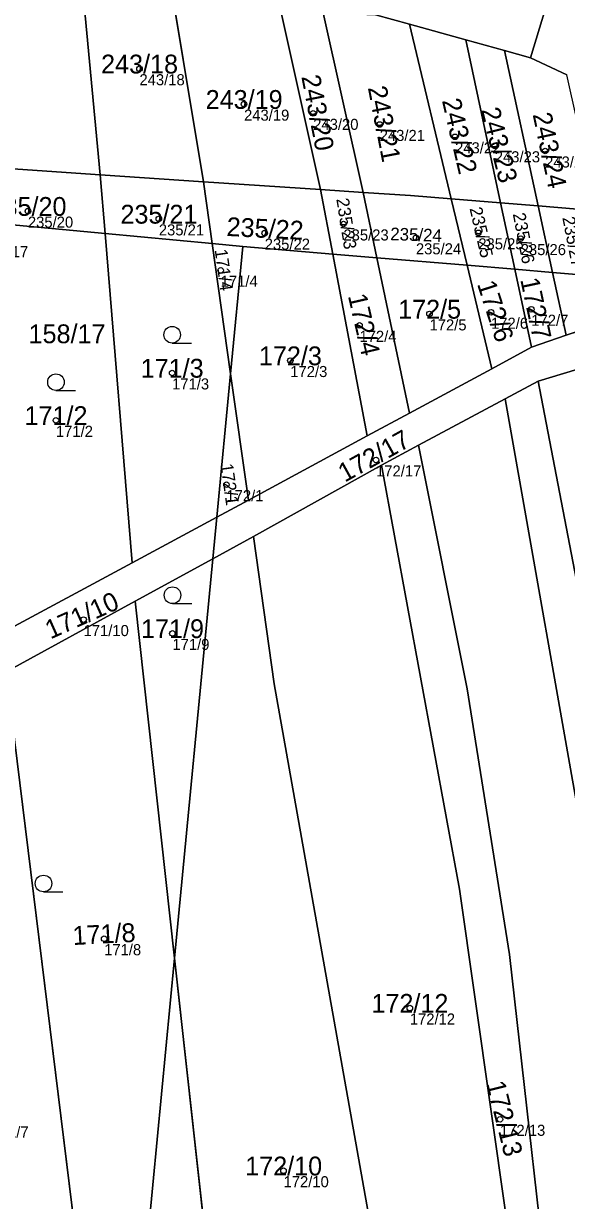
# Model space of a CAD drawing. Extents: x -603967 to -594699, y -1179315 to -1165625.
# Drawn here: x -597577.8 to -597528.8, y -1172739.7 to -1172633.4 of the extents above; entities that cross this region are included whole.
import ezdxf

# ---------------------------------------------------------------- set-up
doc = ezdxf.new("R2010")
doc.units = 0
for name, color, linetype in [('Definiční body', 7, 'Continuous'), ('Hranice parcel', 7, 'Continuous'), ('Parcelní čísla', 7, 'Continuous'), ('Polygon budovy', 7, 'Continuous'), ('Polygon parcely', 7, 'Continuous'), ('Značky kultur', 7, 'Continuous')]:
    doc.layers.add(name, color=color, linetype=linetype)

msp = doc.modelspace()

# ---------------------------------------------------------------- linework, layer by layer
at = {"layer": 'Definiční body'}
for centre in [(-597567.35, -1172637.51994), (-597557.9, -1172640.71994), (-597551.65, -1172641.54994), (-597545.64, -1172642.54994), (-597538.83, -1172643.66994), (-597535.24, -1172644.47994), (-597530.69, -1172644.94994), (-597577.43, -1172650.37994), (-597565.6, -1172651.07994), (-597548.92, -1172651.53994), (-597556.03, -1172652.36994), (-597536.73, -1172652.33994), (-597542.37, -1172652.78994), (-597532.9, -1172652.85994), (-597560.01, -1172655.71994), (-597541.14, -1172659.65994), (-597535.58, -1172659.50994), (-597531.94, -1172659.23994), (-597547.47, -1172660.68994), (-597553.72, -1172663.86994), (-597564.4, -1172664.98994), (-597574.9, -1172669.26994), (-597545.97, -1172672.84994), (-597559.49, -1172675.07994), (-597572.4, -1172687.25994), (-597564.37, -1172688.50994), (-597570.54, -1172716.07994), (-597542.92, -1172722.33994), (-597534.77, -1172732.38994), (-597554.33, -1172737.02994)]:
    msp.add_circle(centre, 0.25, dxfattribs=at)
at = {"layer": 'Hranice parcel'}
for p, q in [((-597570.89, -1172647.09), (-597573.46, -1172619.88)), ((-597561.56, -1172647.72), (-597565.22, -1172625.8)), ((-597550.99, -1172648.43), (-597554.86, -1172631.05)), ((-597547.15, -1172648.68), (-597550.76, -1172632.47)), ((-597546.01, -1172632.66), (-597542.96, -1172633.5)), ((-597542.96, -1172633.5), (-597537.87, -1172634.91)), ((-597539.17, -1172649.27), (-597542.96, -1172633.5)), ((-597537.87, -1172634.91), (-597534.36, -1172635.88)), ((-597534.73, -1172649.63), (-597537.87, -1172634.91)), ((-597534.36, -1172635.88), (-597532, -1172636.53)), ((-597531.32, -1172649.91), (-597534.36, -1172635.88)), ((-597532, -1172636.53), (-597528.73, -1172638.07)), ((-597570.89, -1172647.09), (-597582.75, -1172646.29)), ((-597570.45, -1172652.4), (-597570.89, -1172647.09)), ((-597561.56, -1172647.72), (-597570.89, -1172647.09)), ((-597550.99, -1172648.43), (-597561.56, -1172647.72)), ((-597560.77, -1172653.3), (-597561.56, -1172647.72)), ((-597549.88, -1172654.25), (-597550.99, -1172648.43)), ((-597547.15, -1172648.68), (-597550.99, -1172648.43)), ((-597545.91, -1172654.58), (-597547.15, -1172648.68)), ((-597537.74, -1172655.27), (-597539.17, -1172649.27)), ((-597534.73, -1172649.63), (-597539.17, -1172649.27)), ((-597533.44, -1172655.63), (-597534.73, -1172649.63)), ((-597531.32, -1172649.91), (-597534.73, -1172649.63)), ((-597530.02, -1172655.92), (-597531.32, -1172649.91)), ((-597525.98, -1172650.35), (-597531.32, -1172649.91)), ((-597570.45, -1172652.4), (-597580.45, -1172651.47)), ((-597568.01, -1172682.14), (-597570.45, -1172652.4)), ((-597560.77, -1172653.3), (-597570.45, -1172652.4)), ((-597559.12, -1172665.06), (-597560.77, -1172653.3)), ((-597558.01, -1172653.56), (-597560.77, -1172653.3)), ((-597559.12, -1172665.06), (-597558.01, -1172653.56)), ((-597549.88, -1172654.25), (-597558.01, -1172653.56)), ((-597545.91, -1172654.58), (-597549.88, -1172654.25)), ((-597546.76, -1172670.68), (-597549.88, -1172654.25)), ((-597542.96, -1172668.63), (-597545.91, -1172654.58)), ((-597537.74, -1172655.27), (-597545.91, -1172654.58)), ((-597535.51, -1172664.61), (-597537.74, -1172655.27)), ((-597533.44, -1172655.63), (-597537.74, -1172655.27)), ((-597531.93, -1172662.65), (-597533.44, -1172655.63)), ((-597530.02, -1172655.92), (-597533.44, -1172655.63)), ((-597528.79, -1172661.59), (-597530.02, -1172655.92)), ((-597524.64, -1172656.37), (-597530.02, -1172655.92)), ((-597528.79, -1172661.59), (-597523.85, -1172659.93)), ((-597531.93, -1172662.65), (-597528.79, -1172661.59)), ((-597535.51, -1172664.61), (-597531.93, -1172662.65)), ((-597559.12, -1172665.06), (-597560.36, -1172678.01)), ((-597557.51, -1172676.47), (-597559.12, -1172665.06)), ((-597542.96, -1172668.63), (-597535.51, -1172664.61)), ((-597526.75, -1172664.34), (-597531.33, -1172665.74)), ((-597531.33, -1172665.74), (-597534.3, -1172667.32)), ((-597534.3, -1172667.32), (-597542.15, -1172671.52)), ((-597546.76, -1172670.68), (-597542.96, -1172668.63)), ((-597557.51, -1172676.47), (-597546.76, -1172670.68)), ((-597542.15, -1172671.52), (-597545.49, -1172673.32)), ((-597545.49, -1172673.32), (-597557.04, -1172679.77)), ((-597560.36, -1172678.01), (-597557.51, -1172676.47)), ((-597568.01, -1172682.14), (-597560.36, -1172678.01)), ((-597560.72, -1172681.78), (-597560.36, -1172678.01)), ((-597557.04, -1172679.77), (-597560.72, -1172681.78)), ((-597579.81, -1172688.5), (-597568.01, -1172682.14)), ((-597560.72, -1172681.78), (-597567.75, -1172685.61)), ((-597564.18, -1172717.82), (-597560.72, -1172681.78)), ((-597567.75, -1172685.61), (-597579.38, -1172691.97)), ((-597564.18, -1172717.82), (-597567.75, -1172685.61)), ((-597570.19, -1172766.78), (-597579.38, -1172691.97)), ((-597568.89, -1172766.96), (-597564.18, -1172717.82)), ((-597558.57, -1172768.37), (-597564.18, -1172717.82))]:
    msp.add_line(p, q, dxfattribs=at)
for points in [[(-597532, -1172636.53), (-597528.84, -1172626.09), (-597533.67, -1172624.67), (-597534.55, -1172627.67), (-597543.61, -1172625.02), (-597546.01, -1172632.66)], [(-597539.17, -1172649.27), (-597542.86, -1172648.97), (-597547.15, -1172648.68)], [(-597517.67, -1172773.97), (-597518.51, -1172737.65), (-597523.21, -1172707.85), (-597531.33, -1172665.74)], [(-597522.87, -1172773.26), (-597522.28, -1172768.57), (-597522.52, -1172739.46), (-597526.98, -1172708.75), (-597534.3, -1172667.32)], [(-597529.06, -1172772.42), (-597529.67, -1172755.13), (-597533.92, -1172717.49), (-597537.73, -1172693.52), (-597542.15, -1172671.52)], [(-597532.83, -1172771.9), (-597533.15, -1172757.5), (-597534.21, -1172741.19), (-597538.43, -1172711.6), (-597545.49, -1172673.32)], [(-597546.46, -1172770.03), (-597545.76, -1172762.74), (-597546.31, -1172742.82), (-597555.17, -1172693.06), (-597557.04, -1172679.77)]]:
    msp.add_lwpolyline(points, dxfattribs=at)
at = {"layer": 'Polygon budovy'}
msp.add_lwpolyline([(-597543.61, -1172625.02), (-597546.01, -1172632.66), (-597542.96, -1172633.5), (-597537.87, -1172634.91), (-597534.36, -1172635.88), (-597532, -1172636.53), (-597528.84, -1172626.09), (-597533.67, -1172624.67), (-597534.55, -1172627.67)], close=True, dxfattribs=at)
at = {"layer": 'Polygon parcely'}
msp.add_lwpolyline([(-597519.44, -1172571.44), (-597536.12, -1172570.19), (-597536.3, -1172563.66), (-597547.35, -1172560.67), (-597552.42, -1172571.82), (-597555.47, -1172583.96), (-597561.37, -1172628.12), (-597554.86, -1172631.05), (-597551.91, -1172632.41), (-597550.76, -1172632.47), (-597546.01, -1172632.66), (-597543.61, -1172625.02), (-597534.55, -1172627.67), (-597533.67, -1172624.67), (-597528.84, -1172626.09), (-597532, -1172636.53), (-597528.73, -1172638.07)], dxfattribs=at)
for points in [[(-597570.89, -1172647.09), (-597573.46, -1172619.88), (-597578.23, -1172616.23), (-597586.09, -1172601.2), (-597582.75, -1172646.29)], [(-597561.56, -1172647.72), (-597565.22, -1172625.8), (-597573.46, -1172619.88), (-597570.89, -1172647.09)], [(-597543.61, -1172625.02), (-597546.01, -1172632.66), (-597542.96, -1172633.5), (-597537.87, -1172634.91), (-597534.36, -1172635.88), (-597532, -1172636.53), (-597528.84, -1172626.09), (-597533.67, -1172624.67), (-597534.55, -1172627.67)], [(-597550.99, -1172648.43), (-597554.86, -1172631.05), (-597561.37, -1172628.12), (-597565.22, -1172625.8), (-597561.56, -1172647.72)], [(-597547.15, -1172648.68), (-597550.76, -1172632.47), (-597551.91, -1172632.41), (-597554.86, -1172631.05), (-597550.99, -1172648.43)], [(-597539.17, -1172649.27), (-597542.96, -1172633.5), (-597546.01, -1172632.66), (-597550.76, -1172632.47), (-597547.15, -1172648.68), (-597542.86, -1172648.97)], [(-597534.73, -1172649.63), (-597537.87, -1172634.91), (-597542.96, -1172633.5), (-597539.17, -1172649.27)], [(-597531.32, -1172649.91), (-597534.36, -1172635.88), (-597537.87, -1172634.91), (-597534.73, -1172649.63)], [(-597531.32, -1172649.91), (-597525.98, -1172650.35), (-597528.73, -1172638.07), (-597532, -1172636.53), (-597534.36, -1172635.88)], [(-597570.89, -1172647.09), (-597582.75, -1172646.29), (-597582.41, -1172651.45), (-597580.45, -1172651.47), (-597570.45, -1172652.4)], [(-597560.77, -1172653.3), (-597561.56, -1172647.72), (-597570.89, -1172647.09), (-597570.45, -1172652.4)], [(-597550.99, -1172648.43), (-597561.56, -1172647.72), (-597560.77, -1172653.3), (-597558.01, -1172653.56), (-597549.88, -1172654.25)], [(-597545.91, -1172654.58), (-597547.15, -1172648.68), (-597550.99, -1172648.43), (-597549.88, -1172654.25)], [(-597542.86, -1172648.97), (-597547.15, -1172648.68), (-597545.91, -1172654.58), (-597537.74, -1172655.27), (-597539.17, -1172649.27)], [(-597533.44, -1172655.63), (-597534.73, -1172649.63), (-597539.17, -1172649.27), (-597537.74, -1172655.27)], [(-597530.02, -1172655.92), (-597531.32, -1172649.91), (-597534.73, -1172649.63), (-597533.44, -1172655.63)], [(-597525.98, -1172650.35), (-597531.32, -1172649.91), (-597530.02, -1172655.92), (-597524.64, -1172656.37)], [(-597568.01, -1172682.14), (-597570.45, -1172652.4), (-597580.45, -1172651.47), (-597581.62, -1172663.59), (-597579.81, -1172688.5)], [(-597560.36, -1172678.01), (-597559.12, -1172665.06), (-597560.77, -1172653.3), (-597570.45, -1172652.4), (-597568.01, -1172682.14)], [(-597558.01, -1172653.56), (-597560.77, -1172653.3), (-597559.12, -1172665.06)], [(-597546.76, -1172670.68), (-597549.88, -1172654.25), (-597558.01, -1172653.56), (-597559.12, -1172665.06), (-597557.51, -1172676.47)], [(-597542.96, -1172668.63), (-597545.91, -1172654.58), (-597549.88, -1172654.25), (-597546.76, -1172670.68)], [(-597535.51, -1172664.61), (-597537.74, -1172655.27), (-597545.91, -1172654.58), (-597542.96, -1172668.63)], [(-597531.93, -1172662.65), (-597533.44, -1172655.63), (-597537.74, -1172655.27), (-597535.51, -1172664.61)], [(-597528.79, -1172661.59), (-597530.02, -1172655.92), (-597533.44, -1172655.63), (-597531.93, -1172662.65)], [(-597524.64, -1172656.37), (-597530.02, -1172655.92), (-597528.79, -1172661.59), (-597523.85, -1172659.93)], [(-597557.04, -1172679.77), (-597545.49, -1172673.32), (-597542.15, -1172671.52), (-597534.3, -1172667.32), (-597531.33, -1172665.74), (-597526.75, -1172664.34), (-597521.31, -1172662.67), (-597521.86, -1172659.19), (-597523.85, -1172659.93), (-597528.79, -1172661.59), (-597531.93, -1172662.65), (-597535.51, -1172664.61), (-597542.96, -1172668.63), (-597546.76, -1172670.68), (-597557.51, -1172676.47), (-597560.36, -1172678.01), (-597560.72, -1172681.78)], [(-597557.51, -1172676.47), (-597559.12, -1172665.06), (-597560.36, -1172678.01)], [(-597517.67, -1172773.97), (-597513.43, -1172774.55), (-597512.99, -1172772.07), (-597513.68, -1172737.28), (-597519.7, -1172703.49), (-597526.75, -1172664.34), (-597531.33, -1172665.74), (-597523.21, -1172707.85), (-597518.51, -1172737.65)], [(-597517.67, -1172773.97), (-597518.51, -1172737.65), (-597523.21, -1172707.85), (-597531.33, -1172665.74), (-597534.3, -1172667.32), (-597526.98, -1172708.75), (-597522.52, -1172739.46), (-597522.28, -1172768.57), (-597522.87, -1172773.26)], [(-597534.3, -1172667.32), (-597542.15, -1172671.52), (-597537.73, -1172693.52), (-597533.92, -1172717.49), (-597529.67, -1172755.13), (-597529.06, -1172772.42), (-597522.87, -1172773.26), (-597522.28, -1172768.57), (-597522.52, -1172739.46), (-597526.98, -1172708.75)], [(-597542.15, -1172671.52), (-597545.49, -1172673.32), (-597538.43, -1172711.6), (-597534.21, -1172741.19), (-597533.15, -1172757.5), (-597532.83, -1172771.9), (-597529.06, -1172772.42), (-597529.67, -1172755.13), (-597533.92, -1172717.49), (-597537.73, -1172693.52)], [(-597545.49, -1172673.32), (-597557.04, -1172679.77), (-597555.17, -1172693.06), (-597546.31, -1172742.82), (-597545.76, -1172762.74), (-597546.46, -1172770.03), (-597532.83, -1172771.9), (-597533.15, -1172757.5), (-597534.21, -1172741.19), (-597538.43, -1172711.6)], [(-597560.36, -1172678.01), (-597568.01, -1172682.14), (-597579.81, -1172688.5), (-597584.29, -1172691.09), (-597584.67, -1172695.02), (-597579.38, -1172691.97), (-597567.75, -1172685.61), (-597560.72, -1172681.78)], [(-597557.04, -1172679.77), (-597560.72, -1172681.78), (-597564.18, -1172717.82), (-597558.57, -1172768.37), (-597546.46, -1172770.03), (-597545.76, -1172762.74), (-597546.31, -1172742.82), (-597555.17, -1172693.06)], [(-597560.72, -1172681.78), (-597567.75, -1172685.61), (-597564.18, -1172717.82)], [(-597570.19, -1172766.78), (-597568.89, -1172766.96), (-597564.18, -1172717.82), (-597567.75, -1172685.61), (-597579.38, -1172691.97)], [(-597579.38, -1172691.97), (-597584.67, -1172695.02), (-597587.32, -1172722.3), (-597582.05, -1172765.17), (-597570.19, -1172766.78)], [(-597558.57, -1172768.37), (-597564.18, -1172717.82), (-597568.89, -1172766.96)]]:
    msp.add_lwpolyline(points, close=True, dxfattribs=at)
at = {"layer": 'Značky kultur'}
for p, q in [((-597564.393, -1172662.29), (-597562.643, -1172662.29)), ((-597574.893, -1172666.57), (-597573.143, -1172666.57)), ((-597564.363, -1172685.81), (-597562.613, -1172685.81)), ((-597576.023, -1172711.84), (-597574.273, -1172711.84))]:
    msp.add_line(p, q, dxfattribs=at)
for centre in [(-597564.39286, -1172661.53981), (-597574.89286, -1172665.81981), (-597564.36286, -1172685.05981), (-597576.02286, -1172711.08981)]:
    msp.add_circle(centre, 0.75, dxfattribs=at)

# ---------------------------------------------------------------- texts
at = {"layer": 'Definiční body'}
for s, p in [('243/18', (-597567.35, -1172639.009)), ('243/19', (-597557.9, -1172642.209)), ('243/20', (-597551.65, -1172643.039)), ('243/21', (-597545.64, -1172644.039)), ('243/22', (-597538.83, -1172645.159)), ('243/23', (-597535.24, -1172645.969)), ('243/24', (-597530.69, -1172646.439)), ('235/20', (-597577.43, -1172651.869)), ('235/21', (-597565.6, -1172652.569)), ('235/23', (-597548.92, -1172653.029)), ('158/17', (-597581.49, -1172654.539)), ('235/22', (-597556.03, -1172653.859)), ('235/24', (-597542.37, -1172654.279)), ('235/25', (-597536.73, -1172653.829)), ('235/26', (-597532.9, -1172654.349)), ('171/4', (-597560.01, -1172657.209)), ('172/7', (-597531.94, -1172660.729)), ('172/5', (-597541.14, -1172661.149)), ('172/6', (-597535.58, -1172660.999)), ('172/4', (-597547.47, -1172662.179)), ('172/3', (-597553.72, -1172665.359)), ('171/3', (-597564.4, -1172666.479)), ('171/2', (-597574.9, -1172670.759)), ('172/17', (-597545.97, -1172674.339)), ('172/1', (-597559.49, -1172676.569)), ('171/10', (-597572.4, -1172688.749)), ('171/9', (-597564.37, -1172689.999)), ('171/8', (-597570.54, -1172717.569)), ('172/12', (-597542.92, -1172723.829)), ('171/7', (-597580.71, -1172734.029)), ('172/13', (-597534.77, -1172733.879)), ('172/10', (-597554.33, -1172738.519))]:
    msp.add_text(s, height=0.999996, dxfattribs=at).set_placement(p)
at = {"layer": 'Parcelní čísla'}
for s, p in [('243/18', (-597570.816, -1172637.945)), ('243/19', (-597561.366, -1172641.145)), ('235/20', (-597580.896, -1172650.805)), ('235/21', (-597569.066, -1172651.505)), ('172/5', (-597543.976, -1172660.085)), ('158/17', (-597577.37, -1172662.305)), ('172/3', (-597556.556, -1172664.295)), ('171/3', (-597567.236, -1172665.415)), ('171/2', (-597577.736, -1172669.695)), ('171/9', (-597567.206, -1172688.935)), ('172/12', (-597546.386, -1172722.765)), ('172/10', (-597557.796, -1172737.455))]:
    msp.add_text(s, height=1.699998, dxfattribs=at).set_placement(p)
for s, height, rotation, p in [('243/20', 1.699998, 281, (-597552.728, -1172638.228)), ('243/21', 1.699998, 281, (-597546.718, -1172639.228)), ('243/22', 1.699998, 283, (-597540.023, -1172640.388)), ('243/23', 1.699998, 284, (-597536.49, -1172641.219)), ('243/24', 1.699998, 282, (-597531.826, -1172641.647)), ('235/23', 1.14, 279, (-597549.565, -1172649.288)), ('235/25', 1.14, 283, (-597537.53, -1172650.139)), ('235/22', 1.699998, 357, (-597559.513, -1172652.612)), ('235/26', 1.14, 281, (-597533.623, -1172650.632)), ('235/27', 1.14, 281, (-597529.143, -1172650.972)), ('235/24', 1.14, 358, (-597544.703, -1172652.993)), ('171/4', 1.14, 278, (-597560.556, -1172653.876)), ('172/7', 1.699998, 282, (-597532.945, -1172656.554)), ('172/6', 1.699998, 288, (-597536.86, -1172656.944)), ('172/4', 1.699998, 283, (-597548.522, -1172658.022)), ('172/17', 1.699998, 29, (-597548.795, -1172674.902)), ('172/1', 1.14, 278, (-597560.036, -1172673.236)), ('171/10', 1.699998, 24, (-597575.393, -1172689.058)), ('171/8', 1.699998, 3, (-597573.349, -1172716.652)), ('172/13', 1.699998, 284, (-597536.02, -1172729.129))]:
    msp.add_text(s, height=height, rotation=rotation, dxfattribs=at).set_placement(p)

doc.saveas('drawing.dxf')
